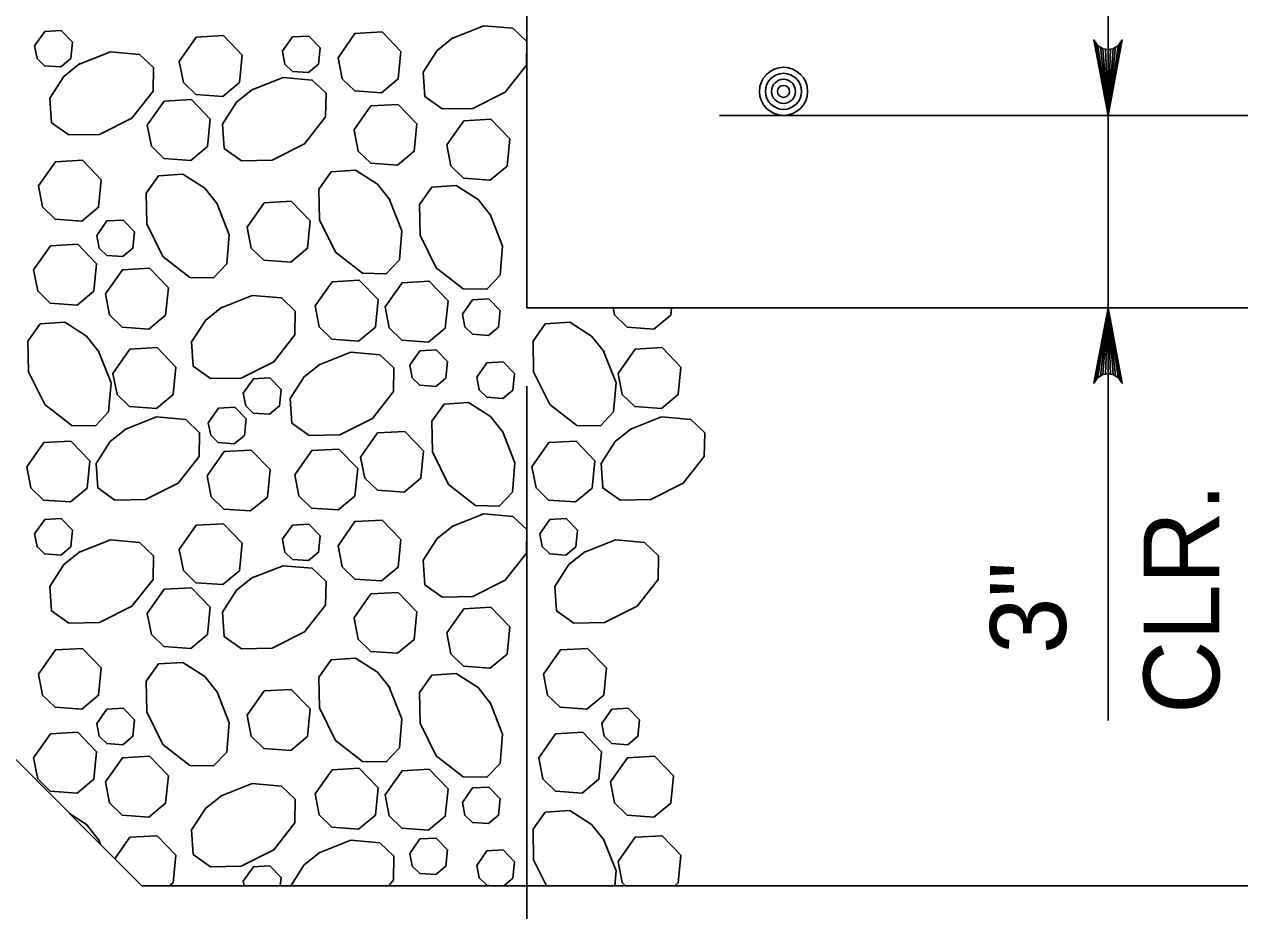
# Model space of a CAD drawing. Extents: x 636530 to 644067, y 294168 to 299122.
# Drawn here: x 641660.52 to 641708.62, y 296374.05 to 296409.12 of the extents above; entities that cross this region are included whole.
import ezdxf

# ---------------------------------------------------------------- set-up
doc = ezdxf.new("R2010")
doc.units = 0
doc.layers.add('1', color=7, linetype='Continuous')

msp = doc.modelspace()

# ---------------------------------------------------------------- linework, layer by layer
at = {"layer": '1'}
for p, q in [((641680.411, 296428.377), (641680.411, 296397.897)), ((641703.413, 296381.574), (641703.413, 296412.236)), ((641665.171, 296375.037), (641634.691, 296405.517)), ((641688.031, 296405.517), (641825.191, 296405.517)), ((641680.411, 296397.897), (641832.811, 296397.897)), ((641680.411, 296352.066), (641680.411, 296394.802)), ((641665.171, 296375.037), (641848.051, 296375.037))]:
    msp.add_line(p, q, dxfattribs=at)
for points in [[(641677.449, 296408.564), (641678.707, 296409.063), (641679.862, 296408.963), (641680.411, 296408.441)], [(641660.93, 296408.268), (641661.334, 296408.842), (641661.978, 296408.879), (641662.425, 296408.415), (641662.361, 296407.764), (641661.963, 296407.433), (641661.327, 296407.479), (641661.028, 296407.77), (641660.931, 296408.268)], [(641666.655, 296407.654), (641667.328, 296408.611), (641668.401, 296408.672), (641669.147, 296407.898), (641669.039, 296406.814), (641668.376, 296406.263), (641667.316, 296406.34), (641666.818, 296406.823), (641666.656, 296407.654)], [(641670.734, 296408.048), (641671.138, 296408.621), (641671.782, 296408.658), (641672.23, 296408.194), (641672.165, 296407.544), (641671.767, 296407.213), (641671.131, 296407.259), (641670.832, 296407.549), (641670.735, 296408.047)], [(641672.938, 296407.8), (641673.61, 296408.756), (641674.683, 296408.817), (641675.429, 296408.044), (641675.321, 296406.96), (641674.658, 296406.408), (641673.599, 296406.485), (641673.1, 296406.968), (641672.938, 296407.8)], [(641680.411, 296408.441), (641680.394, 296407.504), (641679.56, 296406.438), (641678.272, 296405.794), (641677.058, 296405.773), (641676.375, 296406.259), (641676.31, 296407.225), (641676.865, 296408.09), (641677.5, 296408.597)], [(641703.413, 296405.517), (641702.854, 296408.5), (641702.934, 296408.385), (641703.013, 296408.27), (641703.113, 296408.211), (641703.213, 296408.152), (641703.313, 296408.135), (641703.413, 296408.117), (641703.513, 296408.135), (641703.613, 296408.152), (641703.713, 296408.211), (641703.813, 296408.27), (641703.893, 296408.385), (641703.972, 296408.5), (641703.413, 296405.517), (641703.893, 296408.385), (641703.813, 296408.27), (641703.413, 296405.517), (641703.713, 296408.211), (641703.613, 296408.152), (641703.413, 296405.517), (641703.513, 296408.135), (641703.413, 296408.117), (641703.413, 296405.517), (641703.313, 296408.135), (641703.213, 296408.152), (641703.413, 296405.517), (641703.113, 296408.211), (641703.013, 296408.27), (641703.413, 296405.517), (641702.934, 296408.385)], [(641662.672, 296407.532), (641663.93, 296408.03), (641665.085, 296407.931), (641665.634, 296407.409), (641665.617, 296406.471), (641664.783, 296405.406), (641663.496, 296404.762), (641662.282, 296404.741), (641661.599, 296405.226), (641661.534, 296406.193), (641662.088, 296407.058), (641662.723, 296407.564)], [(641669.505, 296406.515), (641670.762, 296407.014), (641671.918, 296406.914), (641672.467, 296406.392), (641672.449, 296405.454), (641671.616, 296404.389), (641670.328, 296403.745), (641669.114, 296403.724), (641668.431, 296404.209), (641668.366, 296405.176), (641668.921, 296406.041), (641669.556, 296406.547)], [(641665.39, 296405.124), (641666.063, 296406.081), (641667.136, 296406.142), (641667.882, 296405.368), (641667.774, 296404.284), (641667.111, 296403.733), (641666.051, 296403.81), (641665.553, 296404.293), (641665.391, 296405.124)], [(641673.57, 296404.937), (641674.242, 296405.893), (641675.316, 296405.954), (641676.062, 296405.181), (641675.954, 296404.097), (641675.291, 296403.545), (641674.231, 296403.622), (641673.733, 296404.105), (641673.571, 296404.937)], [(641677.246, 296404.351), (641677.918, 296405.307), (641678.991, 296405.369), (641679.737, 296404.595), (641679.629, 296403.511), (641678.966, 296402.959), (641677.907, 296403.036), (641677.408, 296403.52), (641677.246, 296404.351)], [(641661.079, 296402.725), (641661.752, 296403.681), (641662.825, 296403.742), (641663.571, 296402.969), (641663.463, 296401.885), (641662.8, 296401.333), (641661.74, 296401.41), (641661.242, 296401.894), (641661.08, 296402.725)], [(641668.136, 296402.05), (641668.635, 296400.792), (641668.535, 296399.637), (641668.013, 296399.087), (641667.076, 296399.105), (641666.011, 296399.938), (641665.367, 296401.226), (641665.345, 296402.44), (641665.831, 296403.123), (641666.798, 296403.188), (641667.662, 296402.634), (641668.169, 296401.999)], [(641674.969, 296402.212), (641675.468, 296400.955), (641675.368, 296399.799), (641674.846, 296399.25), (641673.908, 296399.268), (641672.843, 296400.101), (641672.199, 296401.389), (641672.178, 296402.603), (641672.663, 296403.286), (641673.63, 296403.351), (641674.495, 296402.797), (641675.001, 296402.162)], [(641678.955, 296401.602), (641679.453, 296400.345), (641679.354, 296399.189), (641678.832, 296398.64), (641677.894, 296398.658), (641676.829, 296399.491), (641676.185, 296400.779), (641676.164, 296401.993), (641676.649, 296402.676), (641677.616, 296402.741), (641678.481, 296402.187), (641678.987, 296401.552)], [(641669.344, 296401.098), (641670.016, 296402.055), (641671.09, 296402.116), (641671.836, 296401.342), (641671.728, 296400.258), (641671.065, 296399.707), (641670.005, 296399.783), (641669.507, 296400.267), (641669.345, 296401.098)], [(641663.389, 296400.765), (641663.793, 296401.339), (641664.437, 296401.376), (641664.884, 296400.912), (641664.82, 296400.261), (641664.422, 296399.93), (641663.786, 296399.977), (641663.487, 296400.267), (641663.39, 296400.765)], [(641660.891, 296399.404), (641661.563, 296400.36), (641662.637, 296400.422), (641663.383, 296399.648), (641663.275, 296398.564), (641662.612, 296398.012), (641661.552, 296398.089), (641661.053, 296398.573), (641660.892, 296399.404)], [(641663.732, 296398.455), (641664.404, 296399.411), (641665.477, 296399.472), (641666.224, 296398.699), (641666.116, 296397.614), (641665.453, 296397.063), (641664.393, 296397.14), (641663.894, 296397.623), (641663.732, 296398.454)], [(641672.035, 296397.981), (641672.707, 296398.937), (641673.78, 296398.998), (641674.526, 296398.225), (641674.418, 296397.141), (641673.755, 296396.589), (641672.696, 296396.666), (641672.197, 296397.149), (641672.035, 296397.98)], [(641674.8, 296397.94), (641675.472, 296398.896), (641676.546, 296398.958), (641677.292, 296398.184), (641677.184, 296397.1), (641676.521, 296396.548), (641675.461, 296396.625), (641674.963, 296397.109), (641674.801, 296397.94)], [(641668.285, 296397.893), (641669.542, 296398.392), (641670.698, 296398.292), (641671.247, 296397.77), (641671.229, 296396.832), (641670.396, 296395.767), (641669.108, 296395.123), (641667.894, 296395.102), (641667.211, 296395.587), (641667.146, 296396.554), (641667.701, 296397.419), (641668.335, 296397.925)], [(641677.859, 296397.645), (641678.262, 296398.218), (641678.907, 296398.255), (641679.354, 296397.791), (641679.289, 296397.141), (641678.892, 296396.81), (641678.256, 296396.856), (641677.956, 296397.146), (641677.859, 296397.644)], [(641686.133, 296397.897), (641686.104, 296397.614), (641685.441, 296397.063), (641684.381, 296397.14), (641683.883, 296397.623), (641683.83, 296397.897)], [(641688.273, 296397.893), (641688.284, 296397.897)], [(641703.413, 296397.897), (641703.972, 296394.915), (641703.893, 296395.03), (641703.813, 296395.145), (641703.713, 296395.204), (641703.613, 296395.263), (641703.513, 296395.28), (641703.413, 296395.297), (641703.313, 296395.28), (641703.213, 296395.263), (641703.113, 296395.204), (641703.013, 296395.145), (641702.934, 296395.03), (641702.854, 296394.915), (641703.413, 296397.897), (641702.934, 296395.03), (641703.013, 296395.145), (641703.413, 296397.897), (641703.113, 296395.204), (641703.213, 296395.263), (641703.413, 296397.897), (641703.313, 296395.28), (641703.413, 296395.297), (641703.413, 296397.897), (641703.513, 296395.28), (641703.613, 296395.263), (641703.413, 296397.897), (641703.713, 296395.204), (641703.813, 296395.145), (641703.413, 296397.897), (641703.893, 296395.03)], [(641663.459, 296396.193), (641663.958, 296394.936), (641663.858, 296393.78), (641663.336, 296393.231), (641662.399, 296393.249), (641661.333, 296394.082), (641660.69, 296395.37), (641660.668, 296396.584), (641661.154, 296397.267), (641662.121, 296397.332), (641662.985, 296396.777), (641663.492, 296396.142)], [(641683.448, 296396.193), (641683.947, 296394.936), (641683.847, 296393.78), (641683.325, 296393.231), (641682.387, 296393.249), (641681.322, 296394.082), (641680.678, 296395.37), (641680.657, 296396.584), (641681.142, 296397.267), (641682.109, 296397.332), (641682.974, 296396.777), (641683.48, 296396.142)], [(641664.031, 296395.308), (641664.703, 296396.265), (641665.777, 296396.326), (641666.523, 296395.552), (641666.415, 296394.468), (641665.752, 296393.917), (641664.692, 296393.993), (641664.193, 296394.477), (641664.031, 296395.308)], [(641672.186, 296395.647), (641673.444, 296396.145), (641674.599, 296396.045), (641675.149, 296395.523), (641675.131, 296394.586), (641674.298, 296393.52), (641673.01, 296392.877), (641671.796, 296392.855), (641671.113, 296393.341), (641671.048, 296394.308), (641671.602, 296395.172), (641672.237, 296395.679)], [(641675.778, 296395.627), (641676.182, 296396.201), (641676.826, 296396.238), (641677.273, 296395.773), (641677.209, 296395.123), (641676.811, 296394.792), (641676.175, 296394.838), (641675.876, 296395.128), (641675.779, 296395.627)], [(641684.019, 296395.308), (641684.692, 296396.265), (641685.765, 296396.326), (641686.511, 296395.552), (641686.403, 296394.468), (641685.74, 296393.917), (641684.68, 296393.993), (641684.182, 296394.477), (641684.02, 296395.308)], [(641678.426, 296395.154), (641678.83, 296395.728), (641679.474, 296395.765), (641679.922, 296395.3), (641679.857, 296394.65), (641679.459, 296394.319), (641678.823, 296394.365), (641678.524, 296394.655), (641678.427, 296395.154)], [(641669.19, 296394.524), (641669.593, 296395.098), (641670.237, 296395.134), (641670.685, 296394.67), (641670.62, 296394.02), (641670.222, 296393.689), (641669.586, 296393.735), (641669.287, 296394.025), (641669.19, 296394.524)], [(641679.442, 296393.021), (641679.941, 296391.763), (641679.841, 296390.608), (641679.319, 296390.059), (641678.382, 296390.076), (641677.316, 296390.91), (641676.673, 296392.198), (641676.651, 296393.411), (641677.137, 296394.095), (641678.104, 296394.159), (641678.968, 296393.605), (641679.475, 296392.97)], [(641664.501, 296393.085), (641665.759, 296393.583), (641666.914, 296393.483), (641667.463, 296392.961), (641667.445, 296392.024), (641666.612, 296390.959), (641665.324, 296390.315), (641664.11, 296390.293), (641663.427, 296390.779), (641663.362, 296391.746), (641663.917, 296392.61), (641664.552, 296393.117)], [(641667.803, 296393.357), (641668.206, 296393.931), (641668.85, 296393.968), (641669.298, 296393.504), (641669.233, 296392.853), (641668.835, 296392.522), (641668.199, 296392.568), (641667.9, 296392.858), (641667.803, 296393.357)], [(641684.489, 296393.085), (641685.747, 296393.583), (641686.902, 296393.483), (641687.451, 296392.961), (641687.434, 296392.024), (641686.6, 296390.959), (641685.313, 296390.315), (641684.099, 296390.293), (641683.416, 296390.779), (641683.351, 296391.746), (641683.905, 296392.61), (641684.54, 296393.117)], [(641660.624, 296391.61), (641661.296, 296392.567), (641662.37, 296392.628), (641663.116, 296391.854), (641663.008, 296390.77), (641662.345, 296390.219), (641661.285, 296390.295), (641660.786, 296390.779), (641660.625, 296391.61)], [(641673.834, 296391.996), (641674.506, 296392.953), (641675.579, 296393.014), (641676.326, 296392.24), (641676.218, 296391.156), (641675.554, 296390.605), (641674.495, 296390.682), (641673.996, 296391.165), (641673.834, 296391.996)], [(641680.612, 296391.61), (641681.285, 296392.567), (641682.358, 296392.628), (641683.104, 296391.854), (641682.996, 296390.77), (641682.333, 296390.219), (641681.273, 296390.295), (641680.775, 296390.779), (641680.613, 296391.61)], [(641667.758, 296391.256), (641668.43, 296392.212), (641669.504, 296392.273), (641670.25, 296391.5), (641670.142, 296390.415), (641669.479, 296389.864), (641668.419, 296389.941), (641667.92, 296390.424), (641667.759, 296391.255)], [(641671.226, 296391.295), (641671.899, 296392.251), (641672.972, 296392.313), (641673.718, 296391.539), (641673.61, 296390.455), (641672.947, 296389.903), (641671.887, 296389.98), (641671.389, 296390.464), (641671.227, 296391.295)], [(641677.449, 296389.25), (641678.707, 296389.748), (641679.862, 296389.649), (641680.411, 296389.127), (641680.394, 296388.189), (641679.56, 296387.124), (641678.272, 296386.48), (641677.058, 296386.459), (641676.375, 296386.944), (641676.31, 296387.911), (641676.865, 296388.776), (641677.5, 296389.282)], [(641660.93, 296388.954), (641661.334, 296389.528), (641661.978, 296389.564), (641662.425, 296389.1), (641662.361, 296388.45), (641661.963, 296388.119), (641661.327, 296388.165), (641661.028, 296388.455), (641660.931, 296388.954)], [(641666.655, 296388.34), (641667.328, 296389.296), (641668.401, 296389.358), (641669.147, 296388.584), (641669.039, 296387.5), (641668.376, 296386.948), (641667.316, 296387.025), (641666.818, 296387.509), (641666.656, 296388.34)], [(641670.734, 296388.733), (641671.138, 296389.307), (641671.782, 296389.344), (641672.23, 296388.879), (641672.165, 296388.229), (641671.767, 296387.898), (641671.131, 296387.944), (641670.832, 296388.234), (641670.735, 296388.733)], [(641672.938, 296388.485), (641673.61, 296389.442), (641674.683, 296389.503), (641675.429, 296388.729), (641675.321, 296387.645), (641674.658, 296387.094), (641673.599, 296387.17), (641673.1, 296387.654), (641672.938, 296388.485)], [(641680.919, 296388.954), (641681.322, 296389.528), (641681.966, 296389.564), (641682.414, 296389.1), (641682.349, 296388.45), (641681.951, 296388.119), (641681.315, 296388.165), (641681.016, 296388.455), (641680.919, 296388.954)], [(641662.672, 296388.217), (641663.93, 296388.716), (641665.085, 296388.616), (641665.634, 296388.094), (641665.617, 296387.157), (641664.783, 296386.091), (641663.496, 296385.447), (641662.282, 296385.426), (641661.599, 296385.912), (641661.534, 296386.878), (641662.088, 296387.743), (641662.723, 296388.25)], [(641682.661, 296388.217), (641683.918, 296388.716), (641685.074, 296388.616), (641685.623, 296388.094), (641685.605, 296387.157), (641684.772, 296386.091), (641683.484, 296385.447), (641682.27, 296385.426), (641681.587, 296385.912), (641681.522, 296386.878), (641682.077, 296387.743), (641682.712, 296388.25)], [(641669.505, 296387.201), (641670.762, 296387.699), (641671.918, 296387.599), (641672.467, 296387.077), (641672.449, 296386.14), (641671.616, 296385.075), (641670.328, 296384.431), (641669.114, 296384.409), (641668.431, 296384.895), (641668.366, 296385.862), (641668.921, 296386.726), (641669.556, 296387.233)], [(641665.39, 296385.81), (641666.063, 296386.766), (641667.136, 296386.828), (641667.882, 296386.054), (641667.774, 296384.97), (641667.111, 296384.418), (641666.051, 296384.495), (641665.553, 296384.979), (641665.391, 296385.81)], [(641673.57, 296385.622), (641674.242, 296386.579), (641675.316, 296386.64), (641676.062, 296385.866), (641675.954, 296384.782), (641675.291, 296384.231), (641674.231, 296384.307), (641673.733, 296384.791), (641673.571, 296385.622)], [(641677.246, 296385.037), (641677.918, 296385.993), (641678.991, 296386.054), (641679.737, 296385.281), (641679.629, 296384.197), (641678.966, 296383.645), (641677.907, 296383.722), (641677.408, 296384.205), (641677.246, 296385.036)], [(641661.079, 296383.41), (641661.752, 296384.367), (641662.825, 296384.428), (641663.571, 296383.654), (641663.463, 296382.57), (641662.8, 296382.019), (641661.74, 296382.095), (641661.242, 296382.579), (641661.08, 296383.41)], [(641681.068, 296383.41), (641681.74, 296384.367), (641682.813, 296384.428), (641683.56, 296383.654), (641683.452, 296382.57), (641682.789, 296382.019), (641681.729, 296382.095), (641681.23, 296382.579), (641681.068, 296383.41)], [(641674.969, 296382.898), (641675.468, 296381.64), (641675.368, 296380.485), (641674.846, 296379.936), (641673.908, 296379.953), (641672.843, 296380.787), (641672.199, 296382.075), (641672.178, 296383.288), (641672.663, 296383.972), (641673.63, 296384.036), (641674.495, 296383.482), (641675.001, 296382.847)], [(641668.136, 296382.735), (641668.635, 296381.478), (641668.535, 296380.322), (641668.013, 296379.773), (641667.076, 296379.791), (641666.011, 296380.624), (641665.367, 296381.912), (641665.345, 296383.126), (641665.831, 296383.809), (641666.798, 296383.873), (641667.662, 296383.319), (641668.169, 296382.684)], [(641678.955, 296382.288), (641679.453, 296381.03), (641679.354, 296379.875), (641678.832, 296379.326), (641677.894, 296379.343), (641676.829, 296380.177), (641676.185, 296381.465), (641676.164, 296382.678), (641676.649, 296383.362), (641677.616, 296383.426), (641678.481, 296382.872), (641678.987, 296382.237)], [(641669.344, 296381.784), (641670.016, 296382.74), (641671.09, 296382.801), (641671.836, 296382.028), (641671.728, 296380.944), (641671.065, 296380.392), (641670.005, 296380.469), (641669.507, 296380.952), (641669.345, 296381.784)], [(641663.389, 296381.451), (641663.793, 296382.025), (641664.437, 296382.062), (641664.884, 296381.597), (641664.82, 296380.947), (641664.422, 296380.616), (641663.786, 296380.662), (641663.487, 296380.952), (641663.39, 296381.451)], [(641683.378, 296381.451), (641683.781, 296382.025), (641684.425, 296382.062), (641684.873, 296381.597), (641684.808, 296380.947), (641684.41, 296380.616), (641683.774, 296380.662), (641683.475, 296380.952), (641683.378, 296381.451)], [(641660.891, 296380.09), (641661.563, 296381.046), (641662.637, 296381.107), (641663.383, 296380.334), (641663.275, 296379.249), (641662.612, 296378.698), (641661.552, 296378.775), (641661.053, 296379.258), (641660.892, 296380.089)], [(641680.88, 296380.09), (641681.552, 296381.046), (641682.625, 296381.107), (641683.371, 296380.334), (641683.263, 296379.249), (641682.6, 296378.698), (641681.54, 296378.775), (641681.042, 296379.258), (641680.88, 296380.089)], [(641663.732, 296379.14), (641664.404, 296380.096), (641665.477, 296380.158), (641666.224, 296379.384), (641666.116, 296378.3), (641665.453, 296377.748), (641664.393, 296377.825), (641663.894, 296378.309), (641663.732, 296379.14)], [(641683.72, 296379.14), (641684.393, 296380.096), (641685.466, 296380.158), (641686.212, 296379.384), (641686.104, 296378.3), (641685.441, 296377.748), (641684.381, 296377.825), (641683.883, 296378.309), (641683.721, 296379.14)], [(641672.035, 296378.666), (641672.707, 296379.623), (641673.78, 296379.684), (641674.526, 296378.91), (641674.418, 296377.826), (641673.755, 296377.275), (641672.696, 296377.351), (641672.197, 296377.835), (641672.035, 296378.666)], [(641674.8, 296378.625), (641675.472, 296379.582), (641676.546, 296379.643), (641677.292, 296378.869), (641677.184, 296377.785), (641676.521, 296377.234), (641675.461, 296377.311), (641674.963, 296377.794), (641674.801, 296378.625)], [(641668.285, 296378.579), (641669.542, 296379.077), (641670.698, 296378.977), (641671.247, 296378.455), (641671.229, 296377.518), (641670.396, 296376.453), (641669.108, 296375.809), (641667.894, 296375.787), (641667.211, 296376.273), (641667.146, 296377.24), (641667.701, 296378.104), (641668.335, 296378.611)], [(641677.859, 296378.33), (641678.262, 296378.904), (641678.907, 296378.941), (641679.354, 296378.476), (641679.289, 296377.826), (641678.892, 296377.495), (641678.256, 296377.541), (641677.956, 296377.831), (641677.859, 296378.33)], [(641662.316, 296377.892), (641662.985, 296377.463), (641663.492, 296376.828)], [(641681.187, 296375.037), (641680.678, 296376.055), (641680.657, 296377.269), (641681.142, 296377.952), (641682.109, 296378.017), (641682.974, 296377.463), (641683.48, 296376.828)], [(641663.459, 296376.879), (641663.545, 296376.663)], [(641664.107, 296376.102), (641664.703, 296376.95), (641665.777, 296377.011), (641666.523, 296376.238), (641666.415, 296375.154), (641666.275, 296375.037)], [(641672.186, 296376.332), (641673.444, 296376.831), (641674.599, 296376.731), (641675.149, 296376.209), (641675.131, 296375.271), (641674.948, 296375.037)], [(641675.778, 296376.312), (641676.182, 296376.886), (641676.826, 296376.923), (641677.273, 296376.459), (641677.209, 296375.808), (641676.811, 296375.477), (641676.175, 296375.524), (641675.876, 296375.814), (641675.779, 296376.312)], [(641683.448, 296376.879), (641683.947, 296375.621), (641683.896, 296375.037)], [(641684.019, 296375.994), (641684.692, 296376.95), (641685.765, 296377.011), (641686.511, 296376.238), (641686.403, 296375.154), (641686.263, 296375.037)], [(641671.077, 296375.037), (641671.602, 296375.858), (641672.237, 296376.364)], [(641678.426, 296375.84), (641678.83, 296376.413), (641679.474, 296376.45), (641679.922, 296375.986), (641679.857, 296375.336), (641679.498, 296375.037)], [(641669.19, 296375.209), (641669.593, 296375.783), (641670.237, 296375.82), (641670.685, 296375.356), (641670.653, 296375.037)], [(641679.01, 296375.037), (641678.823, 296375.051), (641678.524, 296375.341), (641678.427, 296375.839)], [(641684.311, 296375.037), (641684.182, 296375.162), (641684.02, 296375.994)], [(641669.224, 296375.037), (641669.19, 296375.209)]]:
    msp.add_lwpolyline(points, dxfattribs=at)
for radius in [0.952, 0.714, 0.476, 0.238]:
    msp.add_circle((641690.57, 296406.468), radius, dxfattribs=at)

# ---------------------------------------------------------------- texts
for s, p in [('CLR.', (641707.817, 296381.832)), ('3"', (641701.745, 296384.206))]:
    msp.add_text(s, height=3, rotation=90, dxfattribs=at).set_placement(p)

doc.saveas('drawing.dxf')
